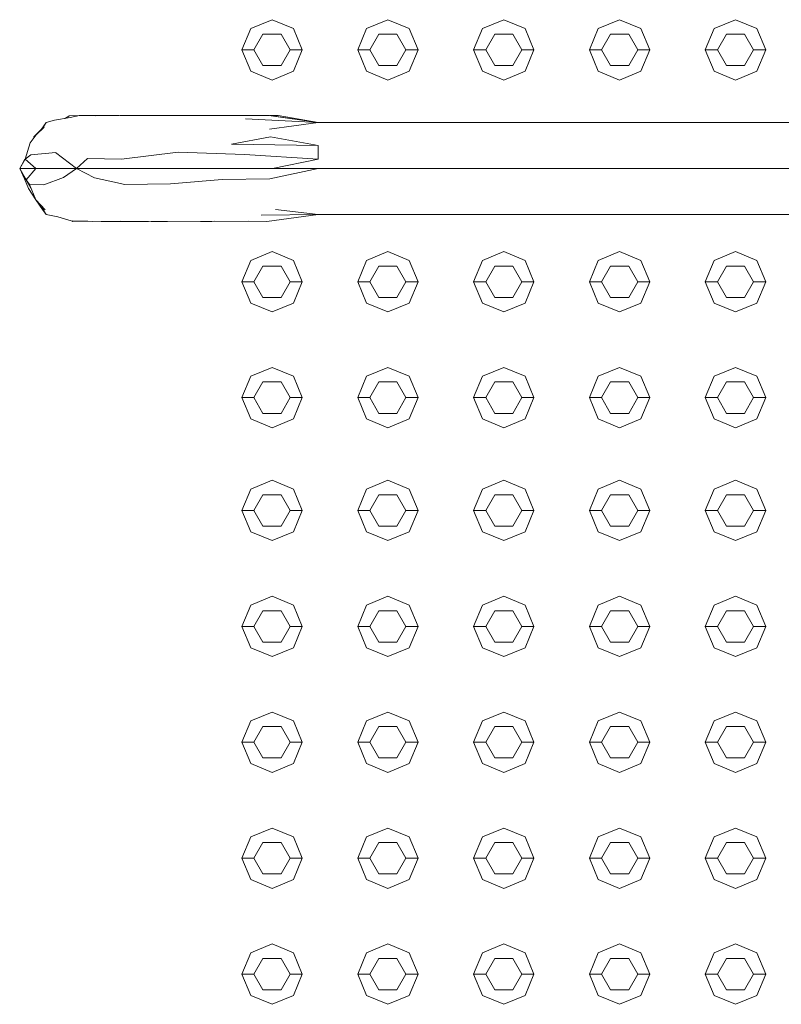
# Model space of a CAD drawing. Header units: millimetres. Extents: x -261 to 187, y -214 to 106.
# Tile 614 of 656: x -215.37 to -215.053, y 12.79 to 13.198. Entities that reach past the tile are written whole.
import ezdxf

# ---------------------------------------------------------------- set-up
doc = ezdxf.new("R2010")
doc.units = ezdxf.units.MM
doc.header["$LTSCALE"] = 0.005
doc.header["$MEASUREMENT"] = 0
doc.layers.add('IFC-Elemento construtivo genérico-Contorno', color=9, linetype='Continuous', lineweight=5)
doc.layers.add('IFC-Escada-Contorno', color=9, linetype='Continuous', lineweight=5)

msp = doc.modelspace()

# ---------------------------------------------------------------- linework, layer by layer
at = {"layer": 'IFC-Elemento construtivo genérico-Contorno', "lineweight": 5}
for p, q in [((-215.27729, 13.18561), (-215.27362, 13.19446)), ((-215.27362, 13.19446), (-215.26476, 13.19813)), ((-215.26476, 13.19813), (-215.25591, 13.19446)), ((-215.25591, 13.19446), (-215.25224, 13.18561)), ((-215.22919, 13.18561), (-215.22553, 13.19446)), ((-215.22553, 13.19446), (-215.21667, 13.19813)), ((-215.21667, 13.19813), (-215.20782, 13.19446)), ((-215.20782, 13.19446), (-215.20415, 13.18561)), ((-215.1811, 13.18561), (-215.17744, 13.19446)), ((-215.17744, 13.19446), (-215.16858, 13.19813)), ((-215.16858, 13.19813), (-215.15972, 13.19446)), ((-215.15972, 13.19446), (-215.15606, 13.18561)), ((-215.13301, 13.18561), (-215.12934, 13.19446)), ((-215.12934, 13.19446), (-215.12049, 13.19813)), ((-215.12049, 13.19813), (-215.11163, 13.19446)), ((-215.11163, 13.19446), (-215.10796, 13.18561)), ((-215.08492, 13.18561), (-215.08125, 13.19446)), ((-215.08125, 13.19446), (-215.0724, 13.19813)), ((-215.0724, 13.19813), (-215.06354, 13.19446)), ((-215.06354, 13.19446), (-215.05987, 13.18561)), ((-215.27228, 13.18561), (-215.26852, 13.19211)), ((-215.26852, 13.19211), (-215.26101, 13.19211)), ((-215.26101, 13.19211), (-215.25725, 13.18561)), ((-215.22418, 13.18561), (-215.22043, 13.19211)), ((-215.22043, 13.19211), (-215.21291, 13.19211)), ((-215.21291, 13.19211), (-215.20916, 13.18561)), ((-215.17609, 13.18561), (-215.17234, 13.19211)), ((-215.17234, 13.19211), (-215.16482, 13.19211)), ((-215.16482, 13.19211), (-215.16107, 13.18561)), ((-215.128, 13.18561), (-215.12425, 13.19211)), ((-215.12425, 13.19211), (-215.11673, 13.19211)), ((-215.11673, 13.19211), (-215.11297, 13.18561)), ((-215.07991, 13.18561), (-215.07615, 13.19211)), ((-215.07615, 13.19211), (-215.06864, 13.19211)), ((-215.06864, 13.19211), (-215.06488, 13.18561)), ((-215.27729, 13.18561), (-215.27228, 13.18561)), ((-215.27729, 13.18561), (-215.27362, 13.17675)), ((-215.27228, 13.18561), (-215.26852, 13.17909)), ((-215.26101, 13.17909), (-215.25725, 13.18561)), ((-215.25725, 13.18561), (-215.25224, 13.18561)), ((-215.25591, 13.17675), (-215.25224, 13.18561)), ((-215.22919, 13.18561), (-215.22418, 13.18561)), ((-215.22919, 13.18561), (-215.22553, 13.17675)), ((-215.22418, 13.18561), (-215.22043, 13.17909)), ((-215.21291, 13.17909), (-215.20916, 13.18561)), ((-215.20916, 13.18561), (-215.20415, 13.18561)), ((-215.20782, 13.17675), (-215.20415, 13.18561)), ((-215.1811, 13.18561), (-215.17609, 13.18561)), ((-215.1811, 13.18561), (-215.17744, 13.17675)), ((-215.17609, 13.18561), (-215.17234, 13.17909)), ((-215.16482, 13.17909), (-215.16107, 13.18561)), ((-215.16107, 13.18561), (-215.15606, 13.18561)), ((-215.15972, 13.17675), (-215.15606, 13.18561)), ((-215.13301, 13.18561), (-215.128, 13.18561)), ((-215.13301, 13.18561), (-215.12934, 13.17675)), ((-215.128, 13.18561), (-215.12425, 13.17909)), ((-215.11673, 13.17909), (-215.11297, 13.18561)), ((-215.11297, 13.18561), (-215.10796, 13.18561)), ((-215.11163, 13.17675), (-215.10796, 13.18561)), ((-215.08492, 13.18561), (-215.07991, 13.18561)), ((-215.08492, 13.18561), (-215.08125, 13.17675)), ((-215.07991, 13.18561), (-215.07615, 13.17909)), ((-215.06864, 13.17909), (-215.06488, 13.18561)), ((-215.06488, 13.18561), (-215.05987, 13.18561)), ((-215.06354, 13.17675), (-215.05987, 13.18561)), ((-215.26852, 13.17909), (-215.26101, 13.17909)), ((-215.22043, 13.17909), (-215.21291, 13.17909)), ((-215.17234, 13.17909), (-215.16482, 13.17909)), ((-215.12425, 13.17909), (-215.11673, 13.17909)), ((-215.07615, 13.17909), (-215.06864, 13.17909)), ((-215.27362, 13.17675), (-215.26476, 13.17308)), ((-215.26476, 13.17308), (-215.25591, 13.17675)), ((-215.22553, 13.17675), (-215.21667, 13.17308)), ((-215.21667, 13.17308), (-215.20782, 13.17675)), ((-215.17744, 13.17675), (-215.16858, 13.17308)), ((-215.16858, 13.17308), (-215.15972, 13.17675)), ((-215.12934, 13.17675), (-215.12049, 13.17308)), ((-215.12049, 13.17308), (-215.11163, 13.17675)), ((-215.08125, 13.17675), (-215.0724, 13.17308)), ((-215.0724, 13.17308), (-215.06354, 13.17675)), ((-215.27362, 13.09828), (-215.26476, 13.10195)), ((-215.26476, 13.10195), (-215.25591, 13.09828)), ((-215.22553, 13.09828), (-215.21667, 13.10195)), ((-215.21667, 13.10195), (-215.20782, 13.09828)), ((-215.17744, 13.09828), (-215.16858, 13.10195)), ((-215.16858, 13.10195), (-215.15972, 13.09828)), ((-215.12934, 13.09828), (-215.12049, 13.10195)), ((-215.12049, 13.10195), (-215.11163, 13.09828)), ((-215.08125, 13.09828), (-215.0724, 13.10195)), ((-215.0724, 13.10195), (-215.06354, 13.09828)), ((-215.27729, 13.08942), (-215.27362, 13.09828)), ((-215.25591, 13.09828), (-215.25224, 13.08942)), ((-215.22919, 13.08942), (-215.22553, 13.09828)), ((-215.20782, 13.09828), (-215.20415, 13.08942)), ((-215.1811, 13.08942), (-215.17744, 13.09828)), ((-215.15972, 13.09828), (-215.15606, 13.08942)), ((-215.13301, 13.08942), (-215.12934, 13.09828)), ((-215.11163, 13.09828), (-215.10796, 13.08942)), ((-215.08492, 13.08942), (-215.08125, 13.09828)), ((-215.06354, 13.09828), (-215.05987, 13.08942)), ((-215.27228, 13.08942), (-215.26852, 13.09593)), ((-215.26852, 13.09593), (-215.26101, 13.09593)), ((-215.26101, 13.09593), (-215.25725, 13.08942)), ((-215.22418, 13.08942), (-215.22043, 13.09593)), ((-215.22043, 13.09593), (-215.21291, 13.09593)), ((-215.21291, 13.09593), (-215.20916, 13.08942)), ((-215.17609, 13.08942), (-215.17234, 13.09593)), ((-215.17234, 13.09593), (-215.16482, 13.09593)), ((-215.16482, 13.09593), (-215.16107, 13.08942)), ((-215.128, 13.08942), (-215.12425, 13.09593)), ((-215.12425, 13.09593), (-215.11673, 13.09593)), ((-215.11673, 13.09593), (-215.11297, 13.08942)), ((-215.07991, 13.08942), (-215.07615, 13.09593)), ((-215.07615, 13.09593), (-215.06864, 13.09593)), ((-215.06864, 13.09593), (-215.06488, 13.08942)), ((-215.27729, 13.08942), (-215.27228, 13.08942)), ((-215.27729, 13.08942), (-215.27362, 13.08057)), ((-215.27228, 13.08942), (-215.26852, 13.08292)), ((-215.26101, 13.08292), (-215.25725, 13.08942)), ((-215.25725, 13.08942), (-215.25224, 13.08942)), ((-215.25591, 13.08057), (-215.25224, 13.08942)), ((-215.22919, 13.08942), (-215.22418, 13.08942)), ((-215.22919, 13.08942), (-215.22553, 13.08057)), ((-215.22418, 13.08942), (-215.22043, 13.08292)), ((-215.21291, 13.08292), (-215.20916, 13.08942)), ((-215.20916, 13.08942), (-215.20415, 13.08942)), ((-215.20782, 13.08057), (-215.20415, 13.08942)), ((-215.1811, 13.08942), (-215.17609, 13.08942)), ((-215.1811, 13.08942), (-215.17744, 13.08057)), ((-215.17609, 13.08942), (-215.17234, 13.08292)), ((-215.16482, 13.08292), (-215.16107, 13.08942)), ((-215.16107, 13.08942), (-215.15606, 13.08942)), ((-215.15972, 13.08057), (-215.15606, 13.08942)), ((-215.13301, 13.08942), (-215.128, 13.08942)), ((-215.13301, 13.08942), (-215.12934, 13.08057)), ((-215.128, 13.08942), (-215.12425, 13.08292)), ((-215.11673, 13.08292), (-215.11297, 13.08942)), ((-215.11297, 13.08942), (-215.10796, 13.08942)), ((-215.11163, 13.08057), (-215.10796, 13.08942)), ((-215.08492, 13.08942), (-215.07991, 13.08942)), ((-215.08492, 13.08942), (-215.08125, 13.08057)), ((-215.07991, 13.08942), (-215.07615, 13.08292)), ((-215.06864, 13.08292), (-215.06488, 13.08942)), ((-215.06488, 13.08942), (-215.05987, 13.08942)), ((-215.06354, 13.08057), (-215.05987, 13.08942)), ((-215.27362, 13.08057), (-215.26476, 13.0769)), ((-215.26852, 13.08292), (-215.26101, 13.08292)), ((-215.26476, 13.0769), (-215.25591, 13.08057)), ((-215.22553, 13.08057), (-215.21667, 13.0769)), ((-215.22043, 13.08292), (-215.21291, 13.08292)), ((-215.21667, 13.0769), (-215.20782, 13.08057)), ((-215.17744, 13.08057), (-215.16858, 13.0769)), ((-215.17234, 13.08292), (-215.16482, 13.08292)), ((-215.16858, 13.0769), (-215.15972, 13.08057)), ((-215.12934, 13.08057), (-215.12049, 13.0769)), ((-215.12425, 13.08292), (-215.11673, 13.08292)), ((-215.12049, 13.0769), (-215.11163, 13.08057)), ((-215.08125, 13.08057), (-215.0724, 13.0769)), ((-215.07615, 13.08292), (-215.06864, 13.08292)), ((-215.0724, 13.0769), (-215.06354, 13.08057)), ((-215.27362, 13.05019), (-215.26476, 13.05385)), ((-215.26476, 13.05385), (-215.25591, 13.05019)), ((-215.22553, 13.05019), (-215.21667, 13.05385)), ((-215.21667, 13.05385), (-215.20782, 13.05019)), ((-215.17744, 13.05019), (-215.16858, 13.05385)), ((-215.16858, 13.05385), (-215.15972, 13.05019)), ((-215.12934, 13.05019), (-215.12049, 13.05385)), ((-215.12049, 13.05385), (-215.11163, 13.05019)), ((-215.08125, 13.05019), (-215.0724, 13.05385)), ((-215.0724, 13.05385), (-215.06354, 13.05019)), ((-215.27729, 13.04133), (-215.27362, 13.05019)), ((-215.27228, 13.04133), (-215.26852, 13.04784)), ((-215.26852, 13.04784), (-215.26101, 13.04784)), ((-215.26101, 13.04784), (-215.25725, 13.04133)), ((-215.25591, 13.05019), (-215.25224, 13.04133)), ((-215.22919, 13.04133), (-215.22553, 13.05019)), ((-215.22418, 13.04133), (-215.22043, 13.04784)), ((-215.22043, 13.04784), (-215.21291, 13.04784)), ((-215.21291, 13.04784), (-215.20916, 13.04133)), ((-215.20782, 13.05019), (-215.20415, 13.04133)), ((-215.1811, 13.04133), (-215.17744, 13.05019)), ((-215.17609, 13.04133), (-215.17234, 13.04784)), ((-215.17234, 13.04784), (-215.16482, 13.04784)), ((-215.16482, 13.04784), (-215.16107, 13.04133)), ((-215.15972, 13.05019), (-215.15606, 13.04133)), ((-215.13301, 13.04133), (-215.12934, 13.05019)), ((-215.128, 13.04133), (-215.12425, 13.04784)), ((-215.12425, 13.04784), (-215.11673, 13.04784)), ((-215.11673, 13.04784), (-215.11297, 13.04133)), ((-215.11163, 13.05019), (-215.10796, 13.04133)), ((-215.08492, 13.04133), (-215.08125, 13.05019)), ((-215.07991, 13.04133), (-215.07615, 13.04784)), ((-215.07615, 13.04784), (-215.06864, 13.04784)), ((-215.06864, 13.04784), (-215.06488, 13.04133)), ((-215.06354, 13.05019), (-215.05987, 13.04133)), ((-215.27729, 13.04133), (-215.27228, 13.04133)), ((-215.27729, 13.04133), (-215.27362, 13.03247)), ((-215.27228, 13.04133), (-215.26852, 13.03482)), ((-215.26101, 13.03482), (-215.25725, 13.04133)), ((-215.25725, 13.04133), (-215.25224, 13.04133)), ((-215.25591, 13.03247), (-215.25224, 13.04133)), ((-215.22919, 13.04133), (-215.22418, 13.04133)), ((-215.22919, 13.04133), (-215.22553, 13.03247)), ((-215.22418, 13.04133), (-215.22043, 13.03482)), ((-215.21291, 13.03482), (-215.20916, 13.04133)), ((-215.20916, 13.04133), (-215.20415, 13.04133)), ((-215.20782, 13.03247), (-215.20415, 13.04133)), ((-215.1811, 13.04133), (-215.17609, 13.04133)), ((-215.1811, 13.04133), (-215.17744, 13.03247)), ((-215.17609, 13.04133), (-215.17234, 13.03482)), ((-215.16482, 13.03482), (-215.16107, 13.04133)), ((-215.16107, 13.04133), (-215.15606, 13.04133)), ((-215.15972, 13.03247), (-215.15606, 13.04133)), ((-215.13301, 13.04133), (-215.128, 13.04133)), ((-215.13301, 13.04133), (-215.12934, 13.03247)), ((-215.128, 13.04133), (-215.12425, 13.03482)), ((-215.11673, 13.03482), (-215.11297, 13.04133)), ((-215.11297, 13.04133), (-215.10796, 13.04133)), ((-215.11163, 13.03247), (-215.10796, 13.04133)), ((-215.08492, 13.04133), (-215.07991, 13.04133)), ((-215.08492, 13.04133), (-215.08125, 13.03247)), ((-215.07991, 13.04133), (-215.07615, 13.03482)), ((-215.06864, 13.03482), (-215.06488, 13.04133)), ((-215.06488, 13.04133), (-215.05987, 13.04133)), ((-215.06354, 13.03247), (-215.05987, 13.04133)), ((-215.27362, 13.03247), (-215.26476, 13.0288)), ((-215.26852, 13.03482), (-215.26101, 13.03482)), ((-215.26476, 13.0288), (-215.25591, 13.03247)), ((-215.22553, 13.03247), (-215.21667, 13.0288)), ((-215.22043, 13.03482), (-215.21291, 13.03482)), ((-215.21667, 13.0288), (-215.20782, 13.03247)), ((-215.17744, 13.03247), (-215.16858, 13.0288)), ((-215.17234, 13.03482), (-215.16482, 13.03482)), ((-215.16858, 13.0288), (-215.15972, 13.03247)), ((-215.12934, 13.03247), (-215.12049, 13.0288)), ((-215.12425, 13.03482), (-215.11673, 13.03482)), ((-215.12049, 13.0288), (-215.11163, 13.03247)), ((-215.08125, 13.03247), (-215.0724, 13.0288)), ((-215.07615, 13.03482), (-215.06864, 13.03482)), ((-215.0724, 13.0288), (-215.06354, 13.03247)), ((-215.27362, 13.00338), (-215.26476, 13.00705)), ((-215.26476, 13.00705), (-215.25591, 13.00338)), ((-215.22553, 13.00338), (-215.21667, 13.00705)), ((-215.21667, 13.00705), (-215.20782, 13.00338)), ((-215.17744, 13.00338), (-215.16858, 13.00705)), ((-215.16858, 13.00705), (-215.15972, 13.00338)), ((-215.12934, 13.00338), (-215.12049, 13.00705)), ((-215.12049, 13.00705), (-215.11163, 13.00338)), ((-215.08125, 13.00338), (-215.0724, 13.00705)), ((-215.0724, 13.00705), (-215.06354, 13.00338)), ((-215.27729, 12.99453), (-215.27362, 13.00338)), ((-215.25591, 13.00338), (-215.25224, 12.99453)), ((-215.22919, 12.99453), (-215.22553, 13.00338)), ((-215.20782, 13.00338), (-215.20415, 12.99453)), ((-215.1811, 12.99453), (-215.17744, 13.00338)), ((-215.15972, 13.00338), (-215.15606, 12.99453)), ((-215.13301, 12.99453), (-215.12934, 13.00338)), ((-215.11163, 13.00338), (-215.10796, 12.99453)), ((-215.08492, 12.99453), (-215.08125, 13.00338)), ((-215.06354, 13.00338), (-215.05987, 12.99453)), ((-215.27228, 12.99453), (-215.26852, 13.00104)), ((-215.26852, 13.00104), (-215.26101, 13.00104)), ((-215.26101, 13.00104), (-215.25725, 12.99453)), ((-215.22418, 12.99453), (-215.22043, 13.00104)), ((-215.22043, 13.00104), (-215.21291, 13.00104)), ((-215.21291, 13.00104), (-215.20916, 12.99453)), ((-215.17609, 12.99453), (-215.17234, 13.00104)), ((-215.17234, 13.00104), (-215.16482, 13.00104)), ((-215.16482, 13.00104), (-215.16107, 12.99453)), ((-215.128, 12.99453), (-215.12425, 13.00104)), ((-215.12425, 13.00104), (-215.11673, 13.00104)), ((-215.11673, 13.00104), (-215.11297, 12.99453)), ((-215.07991, 12.99453), (-215.07615, 13.00104)), ((-215.07615, 13.00104), (-215.06864, 13.00104)), ((-215.06864, 13.00104), (-215.06488, 12.99453)), ((-215.27729, 12.99453), (-215.27228, 12.99453)), ((-215.27729, 12.99453), (-215.27362, 12.98567)), ((-215.27228, 12.99453), (-215.26852, 12.98802)), ((-215.26101, 12.98802), (-215.25725, 12.99453)), ((-215.25725, 12.99453), (-215.25224, 12.99453)), ((-215.25591, 12.98567), (-215.25224, 12.99453)), ((-215.22919, 12.99453), (-215.22418, 12.99453)), ((-215.22919, 12.99453), (-215.22553, 12.98567)), ((-215.22418, 12.99453), (-215.22043, 12.98802)), ((-215.21291, 12.98802), (-215.20916, 12.99453)), ((-215.20916, 12.99453), (-215.20415, 12.99453)), ((-215.20782, 12.98567), (-215.20415, 12.99453)), ((-215.1811, 12.99453), (-215.17609, 12.99453)), ((-215.1811, 12.99453), (-215.17744, 12.98567)), ((-215.17609, 12.99453), (-215.17234, 12.98802)), ((-215.16482, 12.98802), (-215.16107, 12.99453)), ((-215.16107, 12.99453), (-215.15606, 12.99453)), ((-215.15972, 12.98567), (-215.15606, 12.99453)), ((-215.13301, 12.99453), (-215.128, 12.99453)), ((-215.13301, 12.99453), (-215.12934, 12.98567)), ((-215.128, 12.99453), (-215.12425, 12.98802)), ((-215.11673, 12.98802), (-215.11297, 12.99453)), ((-215.11297, 12.99453), (-215.10796, 12.99453)), ((-215.11163, 12.98567), (-215.10796, 12.99453)), ((-215.08492, 12.99453), (-215.07991, 12.99453)), ((-215.08492, 12.99453), (-215.08125, 12.98567)), ((-215.07991, 12.99453), (-215.07615, 12.98802)), ((-215.06864, 12.98802), (-215.06488, 12.99453)), ((-215.06488, 12.99453), (-215.05987, 12.99453)), ((-215.06354, 12.98567), (-215.05987, 12.99453)), ((-215.26852, 12.98802), (-215.26101, 12.98802)), ((-215.22043, 12.98802), (-215.21291, 12.98802)), ((-215.17234, 12.98802), (-215.16482, 12.98802)), ((-215.12425, 12.98802), (-215.11673, 12.98802)), ((-215.07615, 12.98802), (-215.06864, 12.98802)), ((-215.27362, 12.98567), (-215.26476, 12.98201)), ((-215.26476, 12.98201), (-215.25591, 12.98567)), ((-215.22553, 12.98567), (-215.21667, 12.98201)), ((-215.21667, 12.98201), (-215.20782, 12.98567)), ((-215.17744, 12.98567), (-215.16858, 12.98201)), ((-215.16858, 12.98201), (-215.15972, 12.98567)), ((-215.12934, 12.98567), (-215.12049, 12.98201)), ((-215.12049, 12.98201), (-215.11163, 12.98567)), ((-215.08125, 12.98567), (-215.0724, 12.98201)), ((-215.0724, 12.98201), (-215.06354, 12.98567)), ((-215.27362, 12.95529), (-215.26476, 12.95896)), ((-215.26476, 12.95896), (-215.25591, 12.95529)), ((-215.22553, 12.95529), (-215.21667, 12.95896)), ((-215.21667, 12.95896), (-215.20782, 12.95529)), ((-215.17744, 12.95529), (-215.16858, 12.95896)), ((-215.16858, 12.95896), (-215.15972, 12.95529)), ((-215.12934, 12.95529), (-215.12049, 12.95896)), ((-215.12049, 12.95896), (-215.11163, 12.95529)), ((-215.08125, 12.95529), (-215.0724, 12.95896)), ((-215.0724, 12.95896), (-215.06354, 12.95529)), ((-215.27729, 12.94644), (-215.27362, 12.95529)), ((-215.25591, 12.95529), (-215.25224, 12.94644)), ((-215.22919, 12.94644), (-215.22553, 12.95529)), ((-215.20782, 12.95529), (-215.20415, 12.94644)), ((-215.1811, 12.94644), (-215.17744, 12.95529)), ((-215.15972, 12.95529), (-215.15606, 12.94644)), ((-215.13301, 12.94644), (-215.12934, 12.95529)), ((-215.11163, 12.95529), (-215.10796, 12.94644)), ((-215.08492, 12.94644), (-215.08125, 12.95529)), ((-215.06354, 12.95529), (-215.05987, 12.94644)), ((-215.27228, 12.94644), (-215.26852, 12.95295)), ((-215.26852, 12.95295), (-215.26101, 12.95295)), ((-215.26101, 12.95295), (-215.25725, 12.94644)), ((-215.22418, 12.94644), (-215.22043, 12.95295)), ((-215.22043, 12.95295), (-215.21291, 12.95295)), ((-215.21291, 12.95295), (-215.20916, 12.94644)), ((-215.17609, 12.94644), (-215.17234, 12.95295)), ((-215.17234, 12.95295), (-215.16482, 12.95295)), ((-215.16482, 12.95295), (-215.16107, 12.94644)), ((-215.128, 12.94644), (-215.12425, 12.95295)), ((-215.12425, 12.95295), (-215.11673, 12.95295)), ((-215.11673, 12.95295), (-215.11297, 12.94644)), ((-215.07991, 12.94644), (-215.07615, 12.95295)), ((-215.07615, 12.95295), (-215.06864, 12.95295)), ((-215.06864, 12.95295), (-215.06488, 12.94644)), ((-215.27729, 12.94644), (-215.27228, 12.94644)), ((-215.27729, 12.94644), (-215.27362, 12.93759)), ((-215.27228, 12.94644), (-215.26852, 12.93993)), ((-215.26101, 12.93993), (-215.25725, 12.94644)), ((-215.25725, 12.94644), (-215.25224, 12.94644)), ((-215.25591, 12.93759), (-215.25224, 12.94644)), ((-215.22919, 12.94644), (-215.22418, 12.94644)), ((-215.22919, 12.94644), (-215.22553, 12.93759)), ((-215.22418, 12.94644), (-215.22043, 12.93993)), ((-215.21291, 12.93993), (-215.20916, 12.94644)), ((-215.20916, 12.94644), (-215.20415, 12.94644)), ((-215.20782, 12.93759), (-215.20415, 12.94644)), ((-215.1811, 12.94644), (-215.17609, 12.94644)), ((-215.1811, 12.94644), (-215.17744, 12.93759)), ((-215.17609, 12.94644), (-215.17234, 12.93993)), ((-215.16482, 12.93993), (-215.16107, 12.94644)), ((-215.16107, 12.94644), (-215.15606, 12.94644)), ((-215.15972, 12.93759), (-215.15606, 12.94644)), ((-215.13301, 12.94644), (-215.128, 12.94644)), ((-215.13301, 12.94644), (-215.12934, 12.93759)), ((-215.128, 12.94644), (-215.12425, 12.93993)), ((-215.11673, 12.93993), (-215.11297, 12.94644)), ((-215.11297, 12.94644), (-215.10796, 12.94644)), ((-215.11163, 12.93759), (-215.10796, 12.94644)), ((-215.08492, 12.94644), (-215.07991, 12.94644)), ((-215.08492, 12.94644), (-215.08125, 12.93759)), ((-215.07991, 12.94644), (-215.07615, 12.93993)), ((-215.06864, 12.93993), (-215.06488, 12.94644)), ((-215.06488, 12.94644), (-215.05987, 12.94644)), ((-215.06354, 12.93759), (-215.05987, 12.94644)), ((-215.27362, 12.93759), (-215.26476, 12.93392)), ((-215.26852, 12.93993), (-215.26101, 12.93993)), ((-215.26476, 12.93392), (-215.25591, 12.93759)), ((-215.22553, 12.93759), (-215.21667, 12.93392)), ((-215.22043, 12.93993), (-215.21291, 12.93993)), ((-215.21667, 12.93392), (-215.20782, 12.93759)), ((-215.17744, 12.93759), (-215.16858, 12.93392)), ((-215.17234, 12.93993), (-215.16482, 12.93993)), ((-215.16858, 12.93392), (-215.15972, 12.93759)), ((-215.12934, 12.93759), (-215.12049, 12.93392)), ((-215.12425, 12.93993), (-215.11673, 12.93993)), ((-215.12049, 12.93392), (-215.11163, 12.93759)), ((-215.08125, 12.93759), (-215.0724, 12.93392)), ((-215.07615, 12.93993), (-215.06864, 12.93993)), ((-215.0724, 12.93392), (-215.06354, 12.93759)), ((-215.27362, 12.90721), (-215.26476, 12.91087)), ((-215.26476, 12.91087), (-215.25591, 12.90721)), ((-215.22553, 12.90721), (-215.21667, 12.91087)), ((-215.21667, 12.91087), (-215.20782, 12.90721)), ((-215.17744, 12.90721), (-215.16858, 12.91087)), ((-215.16858, 12.91087), (-215.15972, 12.90721)), ((-215.12934, 12.90721), (-215.12049, 12.91087)), ((-215.12049, 12.91087), (-215.11163, 12.90721)), ((-215.08125, 12.90721), (-215.0724, 12.91087)), ((-215.0724, 12.91087), (-215.06354, 12.90721)), ((-215.27729, 12.89835), (-215.27362, 12.90721)), ((-215.27228, 12.89835), (-215.26852, 12.90486)), ((-215.26852, 12.90486), (-215.26101, 12.90486)), ((-215.26101, 12.90486), (-215.25725, 12.89835)), ((-215.25591, 12.90721), (-215.25224, 12.89835)), ((-215.22919, 12.89835), (-215.22553, 12.90721)), ((-215.22418, 12.89835), (-215.22043, 12.90486)), ((-215.22043, 12.90486), (-215.21291, 12.90486)), ((-215.21291, 12.90486), (-215.20916, 12.89835)), ((-215.20782, 12.90721), (-215.20415, 12.89835)), ((-215.1811, 12.89835), (-215.17744, 12.90721)), ((-215.17609, 12.89835), (-215.17234, 12.90486)), ((-215.17234, 12.90486), (-215.16482, 12.90486)), ((-215.16482, 12.90486), (-215.16107, 12.89835)), ((-215.15972, 12.90721), (-215.15606, 12.89835)), ((-215.13301, 12.89835), (-215.12934, 12.90721)), ((-215.128, 12.89835), (-215.12425, 12.90486)), ((-215.12425, 12.90486), (-215.11673, 12.90486)), ((-215.11673, 12.90486), (-215.11297, 12.89835)), ((-215.11163, 12.90721), (-215.10796, 12.89835)), ((-215.08492, 12.89835), (-215.08125, 12.90721)), ((-215.07991, 12.89835), (-215.07615, 12.90486)), ((-215.07615, 12.90486), (-215.06864, 12.90486)), ((-215.06864, 12.90486), (-215.06488, 12.89835)), ((-215.06354, 12.90721), (-215.05987, 12.89835)), ((-215.27729, 12.89835), (-215.27228, 12.89835)), ((-215.27729, 12.89835), (-215.27362, 12.88949)), ((-215.27228, 12.89835), (-215.26852, 12.89184)), ((-215.26101, 12.89184), (-215.25725, 12.89835)), ((-215.25725, 12.89835), (-215.25224, 12.89835)), ((-215.25591, 12.88949), (-215.25224, 12.89835)), ((-215.22919, 12.89835), (-215.22418, 12.89835)), ((-215.22919, 12.89835), (-215.22553, 12.88949)), ((-215.22418, 12.89835), (-215.22043, 12.89184)), ((-215.21291, 12.89184), (-215.20916, 12.89835)), ((-215.20916, 12.89835), (-215.20415, 12.89835)), ((-215.20782, 12.88949), (-215.20415, 12.89835)), ((-215.1811, 12.89835), (-215.17609, 12.89835)), ((-215.1811, 12.89835), (-215.17744, 12.88949)), ((-215.17609, 12.89835), (-215.17234, 12.89184)), ((-215.16482, 12.89184), (-215.16107, 12.89835)), ((-215.16107, 12.89835), (-215.15606, 12.89835)), ((-215.15972, 12.88949), (-215.15606, 12.89835)), ((-215.13301, 12.89835), (-215.128, 12.89835)), ((-215.13301, 12.89835), (-215.12934, 12.88949)), ((-215.128, 12.89835), (-215.12425, 12.89184)), ((-215.11673, 12.89184), (-215.11297, 12.89835)), ((-215.11297, 12.89835), (-215.10796, 12.89835)), ((-215.11163, 12.88949), (-215.10796, 12.89835)), ((-215.08492, 12.89835), (-215.07991, 12.89835)), ((-215.08492, 12.89835), (-215.08125, 12.88949)), ((-215.07991, 12.89835), (-215.07615, 12.89184)), ((-215.06864, 12.89184), (-215.06488, 12.89835)), ((-215.06488, 12.89835), (-215.05987, 12.89835)), ((-215.06354, 12.88949), (-215.05987, 12.89835)), ((-215.27362, 12.88949), (-215.26476, 12.88582)), ((-215.26852, 12.89184), (-215.26101, 12.89184)), ((-215.26476, 12.88582), (-215.25591, 12.88949)), ((-215.22553, 12.88949), (-215.21667, 12.88582)), ((-215.22043, 12.89184), (-215.21291, 12.89184)), ((-215.21667, 12.88582), (-215.20782, 12.88949)), ((-215.17744, 12.88949), (-215.16858, 12.88582)), ((-215.17234, 12.89184), (-215.16482, 12.89184)), ((-215.16858, 12.88582), (-215.15972, 12.88949)), ((-215.12934, 12.88949), (-215.12049, 12.88582)), ((-215.12425, 12.89184), (-215.11673, 12.89184)), ((-215.12049, 12.88582), (-215.11163, 12.88949)), ((-215.08125, 12.88949), (-215.0724, 12.88582)), ((-215.07615, 12.89184), (-215.06864, 12.89184)), ((-215.0724, 12.88582), (-215.06354, 12.88949)), ((-215.27362, 12.85911), (-215.26476, 12.86278)), ((-215.26476, 12.86278), (-215.25591, 12.85911)), ((-215.22553, 12.85911), (-215.21667, 12.86278)), ((-215.21667, 12.86278), (-215.20782, 12.85911)), ((-215.17744, 12.85911), (-215.16858, 12.86278)), ((-215.16858, 12.86278), (-215.15972, 12.85911)), ((-215.12934, 12.85911), (-215.12049, 12.86278)), ((-215.12049, 12.86278), (-215.11163, 12.85911)), ((-215.08125, 12.85911), (-215.0724, 12.86278)), ((-215.0724, 12.86278), (-215.06354, 12.85911)), ((-215.27729, 12.85026), (-215.27362, 12.85911)), ((-215.27228, 12.85026), (-215.26852, 12.85676)), ((-215.26852, 12.85676), (-215.26101, 12.85676)), ((-215.26101, 12.85676), (-215.25725, 12.85026)), ((-215.25591, 12.85911), (-215.25224, 12.85026)), ((-215.22919, 12.85026), (-215.22553, 12.85911)), ((-215.22418, 12.85026), (-215.22043, 12.85676)), ((-215.22043, 12.85676), (-215.21291, 12.85676)), ((-215.21291, 12.85676), (-215.20916, 12.85026)), ((-215.20782, 12.85911), (-215.20415, 12.85026)), ((-215.1811, 12.85026), (-215.17744, 12.85911)), ((-215.17609, 12.85026), (-215.17234, 12.85676)), ((-215.17234, 12.85676), (-215.16482, 12.85676)), ((-215.16482, 12.85676), (-215.16107, 12.85026)), ((-215.15972, 12.85911), (-215.15606, 12.85026)), ((-215.13301, 12.85026), (-215.12934, 12.85911)), ((-215.128, 12.85026), (-215.12425, 12.85676)), ((-215.12425, 12.85676), (-215.11673, 12.85676)), ((-215.11673, 12.85676), (-215.11297, 12.85026)), ((-215.11163, 12.85911), (-215.10796, 12.85026)), ((-215.08492, 12.85026), (-215.08125, 12.85911)), ((-215.07991, 12.85026), (-215.07615, 12.85676)), ((-215.07615, 12.85676), (-215.06864, 12.85676)), ((-215.06864, 12.85676), (-215.06488, 12.85026)), ((-215.06354, 12.85911), (-215.05987, 12.85026)), ((-215.27729, 12.85026), (-215.27228, 12.85026)), ((-215.27729, 12.85026), (-215.27362, 12.8414)), ((-215.27228, 12.85026), (-215.26852, 12.84375)), ((-215.26101, 12.84375), (-215.25725, 12.85026)), ((-215.25725, 12.85026), (-215.25224, 12.85026)), ((-215.25591, 12.8414), (-215.25224, 12.85026)), ((-215.22919, 12.85026), (-215.22418, 12.85026)), ((-215.22919, 12.85026), (-215.22553, 12.8414)), ((-215.22418, 12.85026), (-215.22043, 12.84375)), ((-215.21291, 12.84375), (-215.20916, 12.85026)), ((-215.20916, 12.85026), (-215.20415, 12.85026)), ((-215.20782, 12.8414), (-215.20415, 12.85026)), ((-215.1811, 12.85026), (-215.17609, 12.85026)), ((-215.1811, 12.85026), (-215.17744, 12.8414)), ((-215.17609, 12.85026), (-215.17234, 12.84375)), ((-215.16482, 12.84375), (-215.16107, 12.85026)), ((-215.16107, 12.85026), (-215.15606, 12.85026)), ((-215.15972, 12.8414), (-215.15606, 12.85026)), ((-215.13301, 12.85026), (-215.128, 12.85026)), ((-215.13301, 12.85026), (-215.12934, 12.8414)), ((-215.128, 12.85026), (-215.12425, 12.84375)), ((-215.11673, 12.84375), (-215.11297, 12.85026)), ((-215.11297, 12.85026), (-215.10796, 12.85026)), ((-215.11163, 12.8414), (-215.10796, 12.85026)), ((-215.08492, 12.85026), (-215.07991, 12.85026)), ((-215.08492, 12.85026), (-215.08125, 12.8414)), ((-215.07991, 12.85026), (-215.07615, 12.84375)), ((-215.06864, 12.84375), (-215.06488, 12.85026)), ((-215.06488, 12.85026), (-215.05987, 12.85026)), ((-215.06354, 12.8414), (-215.05987, 12.85026)), ((-215.26852, 12.84375), (-215.26101, 12.84375)), ((-215.22043, 12.84375), (-215.21291, 12.84375)), ((-215.17234, 12.84375), (-215.16482, 12.84375)), ((-215.12425, 12.84375), (-215.11673, 12.84375)), ((-215.07615, 12.84375), (-215.06864, 12.84375)), ((-215.27362, 12.8414), (-215.26476, 12.83773)), ((-215.26476, 12.83773), (-215.25591, 12.8414)), ((-215.22553, 12.8414), (-215.21667, 12.83773)), ((-215.21667, 12.83773), (-215.20782, 12.8414)), ((-215.17744, 12.8414), (-215.16858, 12.83773)), ((-215.16858, 12.83773), (-215.15972, 12.8414)), ((-215.12934, 12.8414), (-215.12049, 12.83773)), ((-215.12049, 12.83773), (-215.11163, 12.8414)), ((-215.08125, 12.8414), (-215.0724, 12.83773)), ((-215.0724, 12.83773), (-215.06354, 12.8414)), ((-215.27362, 12.81102), (-215.26476, 12.81469)), ((-215.26476, 12.81469), (-215.25591, 12.81102)), ((-215.22553, 12.81102), (-215.21667, 12.81469)), ((-215.21667, 12.81469), (-215.20782, 12.81102)), ((-215.17744, 12.81102), (-215.16858, 12.81469)), ((-215.16858, 12.81469), (-215.15972, 12.81102)), ((-215.12934, 12.81102), (-215.12049, 12.81469)), ((-215.12049, 12.81469), (-215.11163, 12.81102)), ((-215.08125, 12.81102), (-215.0724, 12.81469)), ((-215.0724, 12.81469), (-215.06354, 12.81102)), ((-215.27729, 12.80217), (-215.27362, 12.81102)), ((-215.25591, 12.81102), (-215.25224, 12.80217)), ((-215.22919, 12.80217), (-215.22553, 12.81102)), ((-215.20782, 12.81102), (-215.20415, 12.80217)), ((-215.1811, 12.80217), (-215.17744, 12.81102)), ((-215.15972, 12.81102), (-215.15606, 12.80217)), ((-215.13301, 12.80217), (-215.12934, 12.81102)), ((-215.11163, 12.81102), (-215.10796, 12.80217)), ((-215.08492, 12.80217), (-215.08125, 12.81102)), ((-215.06354, 12.81102), (-215.05987, 12.80217)), ((-215.27228, 12.80217), (-215.26852, 12.80867)), ((-215.26852, 12.80867), (-215.26101, 12.80867)), ((-215.26101, 12.80867), (-215.25725, 12.80217)), ((-215.22418, 12.80217), (-215.22043, 12.80867)), ((-215.22043, 12.80867), (-215.21291, 12.80867)), ((-215.21291, 12.80867), (-215.20916, 12.80217)), ((-215.17609, 12.80217), (-215.17234, 12.80867)), ((-215.17234, 12.80867), (-215.16482, 12.80867)), ((-215.16482, 12.80867), (-215.16107, 12.80217)), ((-215.128, 12.80217), (-215.12425, 12.80867)), ((-215.12425, 12.80867), (-215.11673, 12.80867)), ((-215.11673, 12.80867), (-215.11297, 12.80217)), ((-215.07991, 12.80217), (-215.07615, 12.80867)), ((-215.07615, 12.80867), (-215.06864, 12.80867)), ((-215.06864, 12.80867), (-215.06488, 12.80217)), ((-215.27729, 12.80217), (-215.27228, 12.80217)), ((-215.27729, 12.80217), (-215.27362, 12.79331)), ((-215.27228, 12.80217), (-215.26852, 12.79565)), ((-215.26101, 12.79565), (-215.25725, 12.80217)), ((-215.25725, 12.80217), (-215.25224, 12.80217)), ((-215.25591, 12.79331), (-215.25224, 12.80217)), ((-215.22919, 12.80217), (-215.22418, 12.80217)), ((-215.22919, 12.80217), (-215.22553, 12.79331)), ((-215.22418, 12.80217), (-215.22043, 12.79565)), ((-215.21291, 12.79565), (-215.20916, 12.80217)), ((-215.20916, 12.80217), (-215.20415, 12.80217)), ((-215.20782, 12.79331), (-215.20415, 12.80217)), ((-215.1811, 12.80217), (-215.17609, 12.80217)), ((-215.1811, 12.80217), (-215.17744, 12.79331)), ((-215.17609, 12.80217), (-215.17234, 12.79565)), ((-215.16482, 12.79565), (-215.16107, 12.80217)), ((-215.16107, 12.80217), (-215.15606, 12.80217)), ((-215.15972, 12.79331), (-215.15606, 12.80217)), ((-215.13301, 12.80217), (-215.128, 12.80217)), ((-215.13301, 12.80217), (-215.12934, 12.79331)), ((-215.128, 12.80217), (-215.12425, 12.79565)), ((-215.11673, 12.79565), (-215.11297, 12.80217)), ((-215.11297, 12.80217), (-215.10796, 12.80217)), ((-215.11163, 12.79331), (-215.10796, 12.80217)), ((-215.08492, 12.80217), (-215.07991, 12.80217)), ((-215.08492, 12.80217), (-215.08125, 12.79331)), ((-215.07991, 12.80217), (-215.07615, 12.79565)), ((-215.06864, 12.79565), (-215.06488, 12.80217)), ((-215.06488, 12.80217), (-215.05987, 12.80217)), ((-215.06354, 12.79331), (-215.05987, 12.80217)), ((-215.26852, 12.79565), (-215.26101, 12.79565)), ((-215.22043, 12.79565), (-215.21291, 12.79565)), ((-215.17234, 12.79565), (-215.16482, 12.79565)), ((-215.12425, 12.79565), (-215.11673, 12.79565)), ((-215.07615, 12.79565), (-215.06864, 12.79565)), ((-215.27362, 12.79331), (-215.26476, 12.78964)), ((-215.26476, 12.78964), (-215.25591, 12.79331)), ((-215.22553, 12.79331), (-215.21667, 12.78964)), ((-215.21667, 12.78964), (-215.20782, 12.79331)), ((-215.17744, 12.79331), (-215.16858, 12.78964)), ((-215.16858, 12.78964), (-215.15972, 12.79331)), ((-215.12934, 12.79331), (-215.12049, 12.78964)), ((-215.12049, 12.78964), (-215.11163, 12.79331)), ((-215.08125, 12.79331), (-215.0724, 12.78964)), ((-215.0724, 12.78964), (-215.06354, 12.79331))]:
    msp.add_line(p, q, dxfattribs=at)
at = {"layer": 'IFC-Escada-Contorno', "lineweight": 5}
for p, q in [((-215.35507, 13.15644), (-215.34858, 13.15749)), ((-215.35095, 13.15711), (-215.34896, 13.1582)), ((-215.35046, 13.15719), (-215.34896, 13.1582)), ((-215.34896, 13.1582), (-215.34476, 13.15838)), ((-215.34858, 13.15749), (-215.34469, 13.1584)), ((-215.34469, 13.1584), (-215.33795, 13.15824)), ((-215.34449, 13.15839), (-215.34403, 13.15841)), ((-215.34403, 13.15841), (-215.33758, 13.15837)), ((-215.34389, 13.15838), (-215.34385, 13.15841)), ((-215.33795, 13.15824), (-215.32796, 13.1584)), ((-215.33758, 13.15837), (-215.32838, 13.15839)), ((-215.32796, 13.1584), (-215.30331, 13.1584)), ((-215.30817, 13.1584), (-215.30748, 13.1584)), ((-215.30331, 13.1584), (-215.28484, 13.15837)), ((-215.28484, 13.15837), (-215.26584, 13.15841)), ((-215.27554, 13.15839), (-215.27523, 13.1584)), ((-215.27523, 13.1584), (-215.27519, 13.15839)), ((-215.27523, 13.1584), (-215.27443, 13.15839)), ((-215.26584, 13.15841), (-215.24567, 13.1555)), ((-215.26548, 13.15836), (-215.26224, 13.15835)), ((-215.26516, 13.1582), (-215.24567, 13.1555)), ((-215.26224, 13.15835), (-215.24567, 13.1555)), ((-215.3627, 13.15035), (-215.3593, 13.15361)), ((-215.3605, 13.15276), (-215.35848, 13.1555)), ((-215.35991, 13.15302), (-215.35848, 13.1555)), ((-215.35991, 13.15302), (-215.35848, 13.1555)), ((-215.35991, 13.15302), (-215.35848, 13.1555)), ((-215.35991, 13.15302), (-215.35848, 13.1555)), ((-215.35848, 13.1555), (-215.35507, 13.15644)), ((-215.27576, 13.15698), (-215.24567, 13.1555)), ((-215.26576, 13.15276), (-215.24567, 13.1555)), ((-215.24567, 13.1555), (-215.04689, 13.1555)), ((-215.3652, 13.14711), (-215.3627, 13.15035)), ((-215.36362, 13.14916), (-215.36358, 13.14948)), ((-215.36358, 13.14948), (-215.3605, 13.15276)), ((-215.28161, 13.14644), (-215.26533, 13.14948)), ((-215.26533, 13.14948), (-215.24567, 13.14596)), ((-215.36724, 13.14033), (-215.3652, 13.14711)), ((-215.28161, 13.14644), (-215.24567, 13.14596)), ((-215.24567, 13.14033), (-215.24567, 13.14596)), ((-215.36723, 13.14033), (-215.36491, 13.142)), ((-215.36491, 13.142), (-215.35451, 13.14303)), ((-215.35461, 13.1431), (-215.34585, 13.13641)), ((-215.32721, 13.14027), (-215.30369, 13.14317)), ((-215.30369, 13.14317), (-215.27619, 13.14227)), ((-215.27619, 13.14227), (-215.24567, 13.14033)), ((-215.24567, 13.14033), (-215.24567, 13.14167)), ((-215.3695, 13.13641), (-215.36723, 13.14033)), ((-215.3695, 13.13641), (-215.36734, 13.14016)), ((-215.3695, 13.13641), (-215.36761, 13.13968)), ((-215.36761, 13.13968), (-215.36736, 13.14012)), ((-215.36724, 13.14033), (-215.3628, 13.13641)), ((-215.34585, 13.13641), (-215.34141, 13.14049)), ((-215.34141, 13.14049), (-215.32721, 13.14027)), ((-215.26459, 13.13641), (-215.24567, 13.14033)), ((-215.3695, 13.13641), (-215.36675, 13.13164)), ((-215.3695, 13.13641), (-215.3628, 13.13641)), ((-215.3695, 13.13641), (-215.36745, 13.13215)), ((-215.3695, 13.13641), (-215.36761, 13.13314)), ((-215.36761, 13.13314), (-215.36675, 13.13164)), ((-215.36675, 13.13164), (-215.3628, 13.13641)), ((-215.3628, 13.13641), (-215.35768, 13.13641)), ((-215.35768, 13.13641), (-215.3561, 13.13641)), ((-215.3561, 13.13641), (-215.35176, 13.13641)), ((-215.35176, 13.13641), (-215.34585, 13.13641)), ((-215.35128, 13.13269), (-215.34585, 13.13641)), ((-215.34585, 13.13641), (-215.33027, 13.13641)), ((-215.34585, 13.13641), (-215.33851, 13.13257)), ((-215.33027, 13.13641), (-215.3208, 13.13641)), ((-215.3208, 13.13641), (-215.31468, 13.13641)), ((-215.31468, 13.13641), (-215.29909, 13.13641)), ((-215.29909, 13.13641), (-215.29576, 13.13641)), ((-215.29576, 13.13641), (-215.28351, 13.13641)), ((-215.28351, 13.13641), (-215.27071, 13.13641)), ((-215.27071, 13.13641), (-215.26459, 13.13641)), ((-215.26568, 13.13215), (-215.24567, 13.13641)), ((-215.26459, 13.13641), (-215.24567, 13.13641)), ((-215.24567, 13.13641), (-215.04689, 13.13641)), ((-215.36745, 13.13215), (-215.36585, 13.12805)), ((-215.36714, 13.13233), (-215.36486, 13.12838)), ((-215.36675, 13.13164), (-215.36542, 13.12971)), ((-215.36675, 13.13164), (-215.36572, 13.12987)), ((-215.36675, 13.13164), (-215.36486, 13.12838)), ((-215.36572, 13.12987), (-215.36486, 13.12838)), ((-215.36542, 13.12971), (-215.35946, 13.12966)), ((-215.36542, 13.12971), (-215.36281, 13.12343)), ((-215.35946, 13.12966), (-215.35128, 13.13269)), ((-215.33851, 13.13257), (-215.32888, 13.13041)), ((-215.32888, 13.13041), (-215.32601, 13.12977)), ((-215.32601, 13.12977), (-215.30696, 13.13008)), ((-215.30696, 13.13008), (-215.28539, 13.13177)), ((-215.28539, 13.13177), (-215.26568, 13.13215)), ((-215.36585, 13.12805), (-215.36285, 13.12342)), ((-215.36285, 13.12342), (-215.36003, 13.11932)), ((-215.36281, 13.12343), (-215.35889, 13.11931)), ((-215.36077, 13.12128), (-215.35848, 13.11732)), ((-215.36077, 13.12128), (-215.35848, 13.11732)), ((-215.36077, 13.12128), (-215.35848, 13.11732)), ((-215.36076, 13.12127), (-215.35848, 13.11732)), ((-215.36003, 13.11932), (-215.35848, 13.11732)), ((-215.35848, 13.11732), (-215.35371, 13.11635)), ((-215.26934, 13.117), (-215.24567, 13.11732)), ((-215.26692, 13.11447), (-215.24567, 13.11732)), ((-215.26331, 13.11932), (-215.24567, 13.11732)), ((-215.24567, 13.11732), (-215.04689, 13.11732)), ((-215.35371, 13.11635), (-215.34815, 13.11465)), ((-215.34815, 13.11465), (-215.34116, 13.11448)), ((-215.34774, 13.11464), (-215.34743, 13.11447)), ((-215.34743, 13.11447), (-215.34131, 13.11448)), ((-215.34116, 13.11448), (-215.33938, 13.11444)), ((-215.33938, 13.11444), (-215.32749, 13.11451)), ((-215.33566, 13.11446), (-215.32796, 13.11443)), ((-215.32796, 13.11443), (-215.31755, 13.11446)), ((-215.32749, 13.11451), (-215.31488, 13.11446)), ((-215.31755, 13.11446), (-215.31607, 13.11447)), ((-215.31488, 13.11446), (-215.30817, 13.11443)), ((-215.30817, 13.11443), (-215.28849, 13.11448)), ((-215.29445, 13.11447), (-215.2898, 13.11444)), ((-215.2898, 13.11444), (-215.2745, 13.11448)), ((-215.28849, 13.11448), (-215.26692, 13.11447))]:
    msp.add_line(p, q, dxfattribs=at)

doc.saveas('drawing.dxf')
